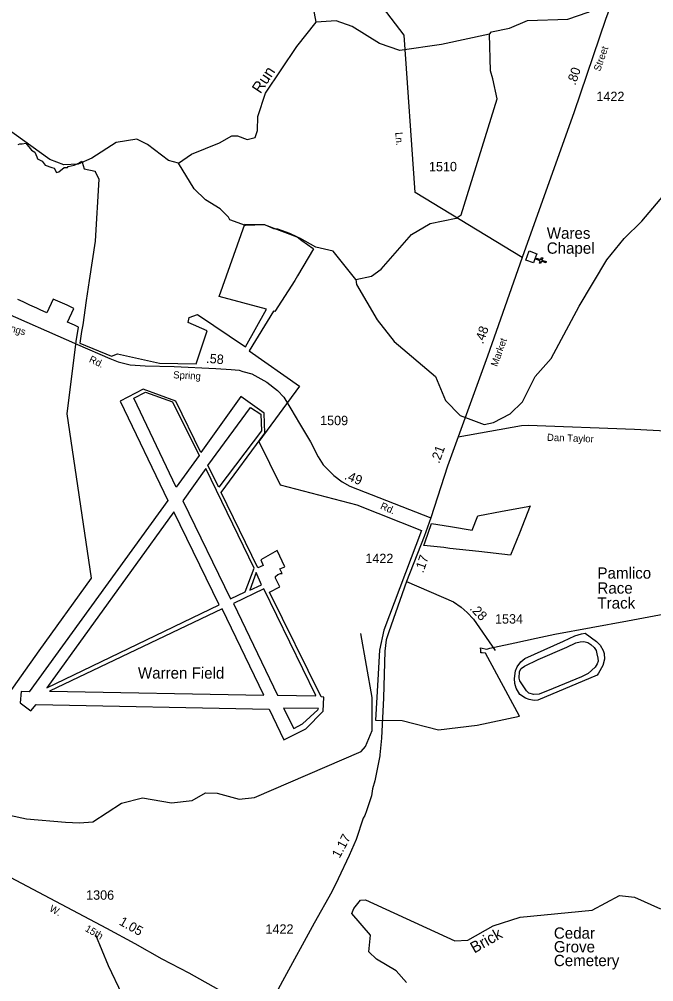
# Model space of a CAD drawing. Extents: x 2532689 to 2764727, y 536648 to 732970.
# Drawn here: x 2577883 to 2586314, y 663175 to 675971 of the extents above; entities that cross this region are included whole.
import ezdxf

# ---------------------------------------------------------------- set-up
doc = ezdxf.new("R2010")
doc.units = 0
for name, color, linetype in [('Exist Aviation Commercial or Municipal Label', 7, 'Continuous'), ('Exist Aviation Commercial or Municipal Perimeter Paved', 7, 'Continuous'), ('Exist Boundary Political City Limit New', 7, 'Continuous'), ('Exist Cultural Cemetery Label', 7, 'Continuous'), ('Exist Cultural Church CELL', 7, 'Continuous'), ('Exist Cultural Church Label', 7, 'Continuous'), ('Exist Cultural Recreational Racetrack', 7, 'Continuous'), ('Exist Cultural Recreational Racetrack Label', 7, 'Continuous'), ('Exist Hydrographic Creek Single Shore', 7, 'Continuous'), ('Exist Hydrographic Creek Single Shore Label', 7, 'Continuous'), ('Exist Road Secondary Mileage Hundredths English Label', 7, 'Continuous'), ('Exist Road Secondary Type 51 Attributed', 7, 'Continuous'), ('Exist Road Secondary Type 51 Label', 7, 'Continuous'), ('Exist Road Secondary Type 51 Number Label', 7, 'Continuous'), ('Exist Road Secondary Type 51 Undivided 4 Lane Attributed', 7, 'Continuous'), ('Map Preparation Boundary City Limit Buffer Line', 7, 'Continuous')]:
    doc.layers.add(name, color=color, linetype=linetype)

msp = doc.modelspace()

# ---------------------------------------------------------------- linework, layer by layer
at = {"layer": 'Exist Aviation Commercial or Municipal Perimeter Paved'}
for points in [[(2581375, 668602), (2581344, 668666), (2581411, 668693), (2581309, 668907), (2581095, 668785), (2581125, 668709), (2581054, 668680), (2580564, 669680), (2581148, 670468), (2581137, 670736), (2580829, 670954), (2580296, 670213), (2579966, 670895), (2579529, 671055), (2579222, 670896), (2579858, 669573), (2578016, 667031), (2577907, 667036), (2577894, 666884), (2578039, 666777), (2578107, 666862), (2581206, 666801), (2581400, 666393), (2581689, 666540), (2581921, 666771), (2581929, 666959), (2581893, 666962), (2581210, 668353), (2581344, 668426), (2581290, 668539), (2581286, 668563), (2581317, 668591), (2581353, 668602), (2581375, 668602)], [(2579405, 670932), (2579562, 671015), (2579918, 670884), (2580272, 670171), (2579969, 669749), (2579405, 670932)], [(2580536, 669752), (2580391, 670037), (2580958, 670810), (2581095, 670721), (2581102, 670499), (2580536, 669752)], [(2581006, 668675), (2580364, 669997), (2580058, 669571), (2580692, 668265), (2580884, 668357), (2581006, 668675)], [(2579939, 669422), (2578251, 667083), (2580541, 668186), (2579939, 669422)], [(2581033, 668614), (2580945, 668380), (2581102, 668453), (2581033, 668614)], [(2581825, 666983), (2581133, 668400), (2580729, 668206), (2581313, 666985), (2581821, 666975), (2581825, 666983)], [(2580578, 668131), (2578287, 667038), (2581135, 666985), (2580578, 668131)], [(2581858, 666806), (2581394, 666811), (2581531, 666541), (2581646, 666604), (2581852, 666790), (2581858, 666806)]]:
    msp.add_lwpolyline(points, dxfattribs=at)
at = {"layer": 'Exist Boundary Political City Limit New'}
for points in [[(2577867, 674306), (2577892, 674313), (2577922, 674317), (2577970, 674325), (2578046, 674232), (2578089, 674204), (2578115, 674140), (2578126, 674114), (2578190, 674083), (2578226, 674031), (2578318, 674000), (2578348, 673990), (2578378, 673933), (2578408, 673943), (2578482, 674001), (2578524, 674000), (2578533, 674012), (2578614, 674031), (2578682, 674064), (2578683, 674065), (2578716, 674084), (2578720, 674073), (2578747, 673984), (2578890, 673950), (2578892, 673949), (2578941, 673846), (2578894, 673023), (2578814, 672500), (2578774, 672234), (2578726, 671908), (2578712, 671819), (2578690, 671666), (2579111, 671493), (2579188, 671525), (2579747, 671397), (2580234, 671389), (2580379, 671831), (2580127, 671940), (2580139, 672005), (2580250, 672046), (2580890, 671614), (2581168, 672116), (2580540, 672286), (2580881, 673246), (2581140, 673243), (2581263, 673190), (2581316, 673183), (2581472, 673128), (2581578, 673078), (2581638, 673028), (2581790, 672923), (2581794, 672920), (2581651, 672680), (2581580, 672560), (2581544, 672500), (2581280, 672085), (2581262, 672090), (2580939, 671562), (2581607, 671095), (2581066, 670356), (2581350, 669780), (2582370, 669516), (2583226, 669173), (2582726, 667848), (2582672, 667583), (2582649, 667191), (2582616, 666651), (2582971, 666650), (2583454, 666523), (2583968, 666588), (2584531, 666708), (2584077, 667542), (2584036, 667548), (2584017, 667550), (2584016, 667583), (2584014, 667615), (2584096, 667599), (2584134, 667608), (2584198, 667622), (2584469, 667681), (2584752, 667744), (2585000, 667798), (2585963, 667975), (2586866, 668140)], [(2577679, 666908), (2578147, 667575), (2578845, 668539), (2578518, 670724), (2578640, 671687), (2578670, 671879), (2578616, 671904), (2578525, 671945), (2578607, 672127), (2578518, 672168), (2578334, 672251), (2578252, 672068), (2578162, 672110), (2578116, 672130), (2578026, 672172), (2577935, 672213), (2577864, 672246)], [(2584672, 669501), (2584528, 669138), (2584412, 668848), (2583991, 668895), (2583606, 668937), (2583526, 668947), (2583258, 668976), (2583276, 669024), (2583363, 669267), (2583613, 669227), (2583902, 669180), (2583976, 669369), (2584299, 669430), (2584666, 669500), (2584672, 669501)]]:
    msp.add_lwpolyline(points, dxfattribs=at)
at = {"layer": 'Exist Cultural Church CELL'}
msp.add_lwpolyline([(2584760, 672854), (2584740, 672801), (2584812, 672775), (2584823, 672805), (2584838, 672800), (2584827, 672769), (2584883, 672749), (2584878, 672734), (2584821, 672754), (2584811, 672724), (2584796, 672730), (2584806, 672760), (2584735, 672786), (2584715, 672732), (2584615, 672768), (2584660, 672891)], close=True, dxfattribs=at)
at = {"layer": 'Exist Cultural Recreational Racetrack'}
for points in [[(2584464, 667207), (2584479, 667309), (2584499, 667363), (2584548, 667428), (2584601, 667472), (2585117, 667702), (2585265, 667776), (2585353, 667802), (2585403, 667811)], [(2585403, 667811), (2585555, 667700), (2585600, 667649), (2585642, 667578), (2585654, 667540), (2585658, 667464), (2585639, 667378), (2585579, 667276)], [(2584779, 667461), (2585160, 667622), (2585279, 667683), (2585337, 667696), (2585385, 667697), (2585439, 667686), (2585480, 667658), (2585523, 667619), (2585548, 667580), (2585558, 667536), (2585573, 667478), (2585574, 667438), (2585563, 667402), (2585536, 667356), (2585441, 667274), (2585354, 667228), (2584977, 667075), (2584791, 666999), (2584719, 666994), (2584655, 667012), (2584622, 667042), (2584533, 667176), (2584525, 667212), (2584529, 667298), (2584554, 667339), (2584595, 667369), (2584779, 667461)], [(2585579, 667276), (2585562, 667252), (2584772, 666921), (2584726, 666914), (2584660, 666927), (2584612, 666944), (2584533, 666996), (2584485, 667079), (2584468, 667141), (2584464, 667207)]]:
    msp.add_lwpolyline(points, dxfattribs=at)
at = {"layer": 'Exist Hydrographic Creek Single Shore'}
for points in [[(2581830, 675934), (2581755, 676341), (2581507, 676686), (2581485, 676934), (2581498, 677168), (2581645, 677739), (2581911, 678209), (2582009, 678312), (2582412, 678577), (2583089, 678874), (2583138, 678958), (2583151, 679126), (2582979, 679854), (2582994, 680357), (2583054, 680698), (2583245, 681136), (2583448, 681400), (2583545, 681585)], [(2584133, 675771), (2584158, 675805), (2584399, 675851), (2584638, 675956), (2585171, 675974), (2585444, 676064), (2585568, 676141), (2585673, 676300), (2585723, 676735), (2585763, 676809), (2586067, 677058), (2586422, 677233), (2587135, 677413), (2587490, 677601), (2587852, 677842), (2588084, 677898), (2591926, 679997)], [(2580000, 674057), (2580173, 674176), (2580545, 674326), (2580710, 674421), (2580785, 674421), (2580911, 674373), (2581018, 674401), (2581050, 674494), (2581055, 674678), (2581157, 674987), (2581570, 675611), (2581830, 675934)], [(2584133, 675771), (2583494, 675634), (2582938, 675555), (2582669, 675649), (2582306, 675874), (2582096, 675948), (2581830, 675934)], [(2582355, 672511), (2582563, 672556), (2582694, 672650), (2583094, 673109), (2583341, 673254), (2583690, 673327), (2583755, 673372), (2584234, 674915), (2584178, 675179), (2584143, 675286), (2584133, 675771)], [(2582355, 672511), (2582365, 672443), (2582641, 671974), (2582863, 671688), (2583414, 671221), (2583545, 670901), (2583741, 670702), (2584060, 670584), (2584184, 670612), (2584407, 670726), (2584571, 670887), (2584739, 671222), (2584951, 671461), (2585321, 672158), (2585692, 672774), (2585920, 673056), (2586157, 673286), (2586450, 673632), (2587025, 674503), (2587245, 674755)], [(2580000, 674057), (2579866, 674095), (2579587, 674306), (2579444, 674379), (2579170, 674332), (2578849, 674126), (2578667, 674046), (2578475, 674035), (2578291, 674106), (2577707, 674529), (2577363, 674670)], [(2580681, 673304), (2580664, 673342), (2580554, 673449), (2580360, 673570), (2580207, 673718), (2580000, 674057)], [(2582355, 672511), (2582056, 672886), (2581822, 672943), (2581611, 673062), (2581141, 673237), (2580891, 673230), (2580681, 673304)], [(2577752, 665391), (2577979, 665341), (2578500, 665296), (2578685, 665288), (2578863, 665301), (2579241, 665550), (2579523, 665620), (2579908, 665554), (2580182, 665584), (2580356, 665687), (2580514, 665683), (2580807, 665603), (2581007, 665624), (2582428, 666237), (2582485, 666305), (2582573, 666515), (2582572, 666955), (2582423, 667803)], [(2583030, 663165), (2582893, 663321), (2582632, 663474), (2582530, 663572), (2582551, 663796), (2582303, 664085), (2582327, 664151), (2582417, 664260), (2582483, 664263), (2583669, 663720), (2583844, 663730), (2584182, 663921), (2584538, 664034), (2585494, 664128), (2585857, 664320), (2586058, 664299), (2586403, 664145)], [(2580882, 659647), (2580807, 660078), (2580727, 660294), (2580705, 660569), (2580661, 660719), (2580559, 660816), (2580189, 660975), (2579953, 661113), (2579791, 661317), (2579264, 661824), (2579212, 661947), (2579217, 662124), (2579371, 662328), (2579366, 662567), (2579250, 663006), (2579067, 663386), (2578901, 663793)]]:
    msp.add_lwpolyline(points, dxfattribs=at)
at = {"layer": 'Exist Road Secondary Type 51 Attributed'}
for points in [[(2584565, 672805), (2583142, 673667), (2582999, 675759), (2581962, 677122), (2581488, 677733), (2581459, 677787), (2581425, 677898), (2581398, 678168), (2581349, 678435), (2581344, 678549), (2581392, 678570), (2582062, 678660)], [(2586021, 676817), (2585999, 676783), (2585947, 676698), (2585677, 675983), (2585250, 674727), (2584815, 673498), (2584565, 672805)], [(2584565, 672805), (2584103, 671490), (2583716, 670418)], [(2577567, 672127), (2578658, 671646), (2579085, 671463), (2579196, 671416), (2579357, 671375), (2579557, 671363), (2579942, 671355), (2580495, 671330), (2580699, 671314), (2580804, 671305), (2580855, 671290), (2580975, 671259), (2581171, 671148), (2581316, 671034), (2581400, 670947), (2581494, 670793), (2581606, 670595), (2581753, 670354), (2581854, 670156), (2581921, 670048), (2582063, 669907), (2582174, 669821), (2582276, 669765), (2583353, 669341)], [(2583716, 670418), (2584555, 670569), (2584645, 670573), (2586056, 670522), (2586969, 670472), (2587958, 670713), (2588078, 670738), (2588269, 670789), (2588338, 670801), (2588482, 670856), (2588991, 670999), (2589152, 671041), (2589206, 671068)], [(2583716, 670418), (2583573, 670031), (2583353, 669341)], [(2583029, 668495), (2583653, 668225), (2583754, 668155), (2583833, 668085), (2583921, 667994), (2584207, 667580)]]:
    msp.add_lwpolyline(points, dxfattribs=at)
at = {"layer": 'Exist Road Secondary Type 51 Undivided 4 Lane Attributed'}
for points in [[(2583353, 669341), (2583263, 669096), (2583029, 668495)], [(2583029, 668495), (2582796, 667828), (2582760, 667721), (2582743, 667569), (2582722, 666948), (2582698, 666414), (2582676, 666194), (2582675, 666180), (2582609, 665848), (2582579, 665742), (2582565, 665645), (2582497, 665448), (2582476, 665384), (2582455, 665349), (2582358, 665065), (2582265, 664852), (2582122, 664545), (2582036, 664371), (2581804, 663954), (2581379, 663184), (2581136, 662733)], [(2576393, 665292), (2576522, 665242), (2576671, 665166), (2577085, 664934), (2577438, 664740), (2577761, 664564), (2579041, 663890), (2579417, 663686), (2579779, 663479), (2580135, 663294), (2581136, 662733)]]:
    msp.add_lwpolyline(points, dxfattribs=at)
at = {"layer": 'Map Preparation Boundary City Limit Buffer Line'}
for points in [[(2577867, 674306), (2577892, 674313), (2577922, 674317), (2577970, 674325), (2578046, 674232), (2578089, 674204), (2578115, 674140), (2578126, 674114), (2578190, 674083), (2578226, 674031), (2578318, 674000), (2578348, 673990), (2578378, 673933), (2578408, 673943), (2578482, 674001), (2578524, 674000), (2578533, 674012), (2578614, 674031), (2578682, 674064), (2578683, 674065), (2578716, 674084), (2578720, 674073), (2578747, 673984), (2578890, 673950), (2578892, 673949), (2578941, 673846), (2578894, 673023), (2578814, 672500), (2578774, 672234), (2578726, 671908), (2578712, 671819), (2578690, 671666), (2579111, 671493), (2579188, 671525), (2579747, 671397), (2580234, 671389), (2580379, 671831), (2580127, 671940), (2580139, 672005), (2580250, 672046), (2580890, 671614), (2581168, 672116), (2580540, 672286), (2580881, 673246), (2581140, 673243), (2581263, 673190), (2581316, 673183), (2581472, 673128), (2581578, 673078), (2581638, 673028), (2581790, 672923), (2581794, 672920), (2581651, 672680), (2581580, 672560), (2581544, 672500), (2581280, 672085), (2581262, 672090), (2580939, 671562), (2581607, 671095), (2581066, 670356), (2581350, 669780), (2582370, 669516), (2583226, 669173), (2582726, 667848), (2582672, 667583), (2582649, 667191), (2582616, 666651), (2582971, 666650), (2583454, 666523), (2583968, 666588), (2584531, 666708), (2584077, 667542), (2584036, 667548), (2584017, 667550), (2584016, 667583), (2584014, 667615), (2584096, 667599), (2584134, 667608), (2584198, 667622), (2584469, 667681), (2584752, 667744), (2585000, 667798), (2585963, 667975), (2586866, 668140)], [(2577679, 666908), (2578147, 667575), (2578845, 668539), (2578518, 670724), (2578640, 671687), (2578670, 671879), (2578616, 671904), (2578525, 671945), (2578607, 672127), (2578518, 672168), (2578334, 672251), (2578252, 672068), (2578162, 672110), (2578116, 672130), (2578026, 672172), (2577935, 672213), (2577864, 672246)], [(2584672, 669501), (2584528, 669138), (2584412, 668848), (2583991, 668895), (2583606, 668937), (2583526, 668947), (2583258, 668976), (2583276, 669024), (2583363, 669267), (2583613, 669227), (2583902, 669180), (2583976, 669369), (2584299, 669430), (2584666, 669500), (2584672, 669501)]]:
    msp.add_lwpolyline(points, dxfattribs=at)

# ---------------------------------------------------------------- texts
at = {"layer": 'Exist Aviation Commercial or Municipal Label'}
msp.add_text('Warren Field', height=150, rotation=359.94, dxfattribs=at).set_placement((2579460, 667206))
at = {"layer": 'Exist Cultural Cemetery Label'}
for s, p in [('Cedar', (2584987, 663748)), ('Grove', (2584987, 663566)), ('Cemetery', (2584987, 663383))]:
    msp.add_text(s, height=150, dxfattribs=at).set_placement(p)
at = {"layer": 'Exist Cultural Church Label'}
for s, p in [('Wares', (2584893, 673053)), ('Chapel', (2584892, 672854))]:
    msp.add_text(s, height=150, rotation=359.94, dxfattribs=at).set_placement(p)
at = {"layer": 'Exist Cultural Recreational Racetrack Label'}
for s, p in [('Pamlico', (2585566, 668534)), ('Race ', (2585566, 668335)), ('Track', (2585566, 668136))]:
    msp.add_text(s, height=150, dxfattribs=at).set_placement(p)
at = {"layer": 'Exist Hydrographic Creek Single Shore Label'}
for s, rotation, p in [('Run', 56.5102, (2581088, 674973)), ('Brick', 29.4616, (2583929, 663549))]:
    msp.add_text(s, height=150, rotation=rotation, dxfattribs=at).set_placement(p)
at = {"layer": 'Exist Road Secondary Mileage Hundredths English Label'}
for s, rotation, p in [('.80', 71.1498, (2585272, 675086)), ('.48', 70.5781, (2584046, 671646)), ('.58', 355.2609, (2580364, 671404)), ('.21', 70.2476, (2583463, 670058)), ('.49', 338.275, (2582195, 669861)), ('.17', 70.7629, (2583251, 668602)), ('.28', 314.0902, (2583861, 668131)), ('1.17', 61.6884, (2582139, 664809)), ('1.05', 330.638, (2579200, 663940))]:
    msp.add_text(s, height=125, rotation=rotation, dxfattribs=at).set_placement(p)
at = {"layer": 'Exist Road Secondary Type 51 Label'}
for s, rotation, p in [('Street', 71.2098, (2585602, 675272)), ('Ln.', 273.9071, (2582880, 674467)), ('Springs', 343.6647, (2577540, 671887)), ('Market', 70.139, (2584233, 671346)), ('Rd.', 334.7241, (2578802, 671418)), ('Spring', 357.034, (2579927, 671198)), ('Dan Taylor', 357.9486, (2584894, 670367)), ('Rd.', 336.4993, (2582672, 669466)), ('W.           15th', 330.6381, (2578275, 664121))]:
    msp.add_text(s, height=95, rotation=rotation, dxfattribs=at).set_placement(p)
at = {"layer": 'Exist Road Secondary Type 51 Number Label'}
for s, p in [('1422', (2585552, 674883)), ('1510', (2583327, 673950)), ('1509', (2581881, 670575)), ('1422', (2582482, 668741)), ('1534', (2584205, 667937)), ('1306', (2578772, 664266)), ('1422', (2581155, 663814))]:
    msp.add_text(s, height=125, rotation=359.94, dxfattribs=at).set_placement(p)

doc.saveas('drawing.dxf')
